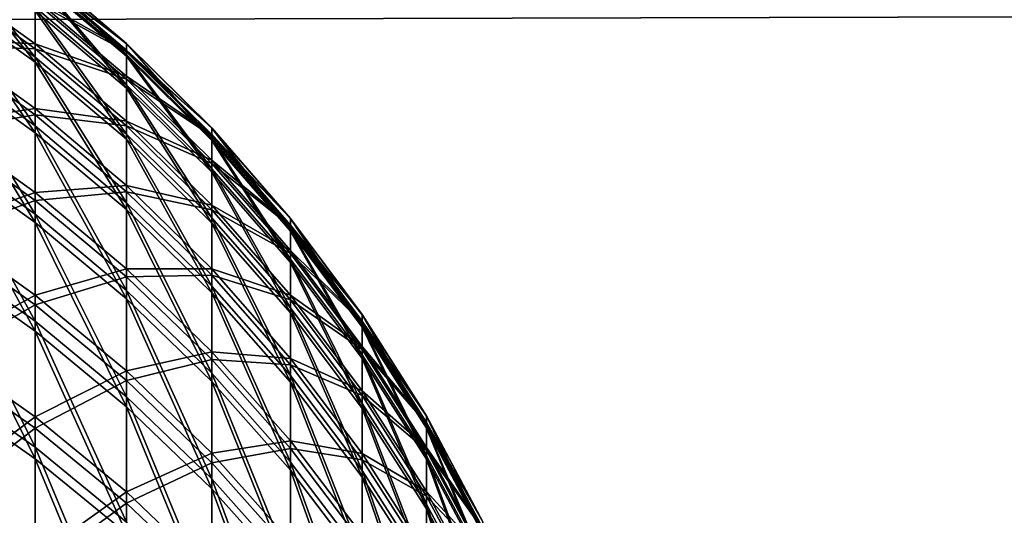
# Model space of a CAD drawing. Header units: millimetres. Extents: x -184 to 165, y -135 to 242.
# Tile 711 of 1056: x -40.391 to -39.772, y -79.343 to -79.031. Entities that reach past the tile are written whole.
import ezdxf

# ---------------------------------------------------------------- set-up
doc = ezdxf.new("R2010")
doc.units = ezdxf.units.MM
doc.header["$LTSCALE"] = 41.718519
for name, color, linetype in [('384', 7, 'CONTINUOUS'), ('386', 7, 'CONTINUOUS'), ('443', 7, 'CONTINUOUS'), ('445', 7, 'CONTINUOUS'), ('459', 7, 'CONTINUOUS')]:
    doc.layers.add(name, color=color, linetype=linetype)

msp = doc.modelspace()

# ---------------------------------------------------------------- linework, layer by layer
at = {"layer": '384', "linetype": 'CONTINUOUS'}
for points in [[(-18.83859, -78.96838, 60), (-19.00614, -79.42647, 60), (-178.661, -78.96949, 60), (-18.83859, -78.96838, 60)], [(-19.00614, -79.42647, 60), (-178.49454, -79.42461, 60), (-178.661, -78.96949, 60), (-19.00614, -79.42647, 60)]]:
    msp.add_3dface(points, dxfattribs=at)
at = {"layer": '386', "linetype": 'CONTINUOUS'}
for points in [[(-178.66141, -78.96838, 63), (-178.49386, -79.42647, 63), (-18.839, -78.96949, 63), (-178.66141, -78.96838, 63)], [(-178.49386, -79.42647, 63), (-19.00546, -79.42461, 63), (-18.839, -78.96949, 63), (-178.49386, -79.42647, 63)]]:
    msp.add_3dface(points, dxfattribs=at)
at = {"layer": '443', "linetype": 'CONTINUOUS'}
for points in [[(-40.38109, -79.02564, 25.31178), (-40.38109, -79.05795, 24.9916), (-40.44202, -78.9814, 25.30816), (-40.38109, -79.02564, 25.31178)], [(-40.44202, -78.9814, 25.30816), (-40.38109, -79.05795, 24.9916), (-40.44202, -79.01387, 24.98631), (-40.44202, -78.9814, 25.30816)], [(-40.38109, -79.04654, 26.9184), (-40.38109, -79.01803, 26.59785), (-40.44202, -79.00241, 26.92317), (-40.38109, -79.04654, 26.9184)], [(-40.44202, -79.04324, 27.24407), (-40.38109, -79.04654, 26.9184), (-40.44202, -79.00241, 26.92317), (-40.44202, -79.04324, 27.24407)], [(-40.32368, -79.04634, 25.95496), (-40.32368, -79.05429, 25.6351), (-40.38109, -78.99749, 25.95467), (-40.32368, -79.04634, 25.95496)], [(-40.38109, -79.00167, 26.27646), (-40.32368, -79.04634, 25.95496), (-40.38109, -78.99749, 25.95467), (-40.38109, -79.00167, 26.27646)], [(-40.38109, -78.99749, 25.95467), (-40.32368, -79.05429, 25.6351), (-40.38109, -79.00548, 25.63296), (-40.38109, -78.99749, 25.95467)], [(-40.32368, -79.0505, 26.2749), (-40.32368, -79.04634, 25.95496), (-40.38109, -79.00167, 26.27646), (-40.32368, -79.0505, 26.2749)], [(-40.38109, -79.01803, 26.59785), (-40.32368, -79.0505, 26.2749), (-40.38109, -79.00167, 26.27646), (-40.38109, -79.01803, 26.59785)], [(-40.32368, -79.05429, 25.6351), (-40.32368, -79.07433, 25.31577), (-40.38109, -79.00548, 25.63296), (-40.32368, -79.05429, 25.6351)], [(-40.38109, -79.00548, 25.63296), (-40.32368, -79.07433, 25.31577), (-40.38109, -79.02564, 25.31178), (-40.38109, -79.00548, 25.63296)], [(-40.38109, -79.05795, 24.9916), (-40.38109, -79.10234, 24.67286), (-40.44202, -79.01387, 24.98631), (-40.38109, -79.05795, 24.9916)], [(-40.44202, -79.01387, 24.98631), (-40.38109, -79.10234, 24.67286), (-40.44202, -79.0585, 24.66591), (-40.44202, -79.01387, 24.98631)], [(-40.32368, -79.06677, 26.59445), (-40.32368, -79.0505, 26.2749), (-40.38109, -79.01803, 26.59785), (-40.32368, -79.06677, 26.59445)], [(-40.38109, -79.04654, 26.9184), (-40.32368, -79.06677, 26.59445), (-40.38109, -79.01803, 26.59785), (-40.38109, -79.04654, 26.9184)], [(-40.32368, -79.07433, 25.31577), (-40.32368, -79.10645, 24.99742), (-40.38109, -79.02564, 25.31178), (-40.32368, -79.07433, 25.31577)], [(-40.38109, -79.02564, 25.31178), (-40.32368, -79.10645, 24.99742), (-40.38109, -79.05795, 24.9916), (-40.38109, -79.02564, 25.31178)], [(-40.38109, -79.08716, 27.23763), (-40.38109, -79.04654, 26.9184), (-40.44202, -79.04324, 27.24407), (-40.38109, -79.08716, 27.23763)], [(-40.44202, -79.09619, 27.5632), (-40.38109, -79.08716, 27.23763), (-40.44202, -79.04324, 27.24407), (-40.44202, -79.09619, 27.5632)], [(-40.32368, -79.09511, 26.91315), (-40.32368, -79.06677, 26.59445), (-40.38109, -79.04654, 26.9184), (-40.32368, -79.09511, 26.91315)], [(-40.38109, -79.08716, 27.23763), (-40.32368, -79.09511, 26.91315), (-40.38109, -79.04654, 26.9184), (-40.38109, -79.08716, 27.23763)], [(-40.27012, -79.09938, 25.95528), (-40.27012, -79.10728, 25.63742), (-40.32368, -79.04634, 25.95496), (-40.27012, -79.09938, 25.95528)], [(-40.32368, -79.0505, 26.2749), (-40.27012, -79.09938, 25.95528), (-40.32368, -79.04634, 25.95496), (-40.32368, -79.0505, 26.2749)], [(-40.32368, -79.04634, 25.95496), (-40.27012, -79.10728, 25.63742), (-40.32368, -79.05429, 25.6351), (-40.32368, -79.04634, 25.95496)], [(-40.27012, -79.10351, 26.2732), (-40.27012, -79.09938, 25.95528), (-40.32368, -79.0505, 26.2749), (-40.27012, -79.10351, 26.2732)], [(-40.32368, -79.06677, 26.59445), (-40.27012, -79.10351, 26.2732), (-40.32368, -79.0505, 26.2749), (-40.32368, -79.06677, 26.59445)], [(-40.38109, -79.10234, 24.67286), (-40.38109, -79.15877, 24.35604), (-40.44202, -79.0585, 24.66591), (-40.38109, -79.10234, 24.67286)], [(-40.44202, -79.0585, 24.66591), (-40.38109, -79.15877, 24.35604), (-40.44202, -79.11522, 24.34743), (-40.44202, -79.0585, 24.66591)], [(-40.32368, -79.10645, 24.99742), (-40.32368, -79.15059, 24.68052), (-40.38109, -79.05795, 24.9916), (-40.32368, -79.10645, 24.99742)], [(-40.38109, -79.05795, 24.9916), (-40.32368, -79.15059, 24.68052), (-40.38109, -79.10234, 24.67286), (-40.38109, -79.05795, 24.9916)], [(-40.27012, -79.10728, 25.63742), (-40.27012, -79.1272, 25.32009), (-40.32368, -79.05429, 25.6351), (-40.27012, -79.10728, 25.63742)], [(-40.32368, -79.05429, 25.6351), (-40.27012, -79.1272, 25.32009), (-40.32368, -79.07433, 25.31577), (-40.32368, -79.05429, 25.6351)], [(-40.27012, -79.11968, 26.59075), (-40.27012, -79.10351, 26.2732), (-40.32368, -79.06677, 26.59445), (-40.27012, -79.11968, 26.59075)], [(-40.32368, -79.09511, 26.91315), (-40.27012, -79.11968, 26.59075), (-40.32368, -79.06677, 26.59445), (-40.32368, -79.09511, 26.91315)], [(-40.27012, -79.1272, 25.32009), (-40.27012, -79.15911, 25.00374), (-40.32368, -79.07433, 25.31577), (-40.27012, -79.1272, 25.32009)], [(-40.32368, -79.07433, 25.31577), (-40.27012, -79.15911, 25.00374), (-40.32368, -79.10645, 24.99742), (-40.32368, -79.07433, 25.31577)], [(-40.38109, -79.13983, 27.55511), (-40.38109, -79.08716, 27.23763), (-40.44202, -79.09619, 27.5632), (-40.38109, -79.13983, 27.55511)], [(-40.32368, -79.1355, 27.23055), (-40.32368, -79.09511, 26.91315), (-40.38109, -79.08716, 27.23763), (-40.32368, -79.1355, 27.23055)], [(-40.38109, -79.13983, 27.55511), (-40.32368, -79.1355, 27.23055), (-40.38109, -79.08716, 27.23763), (-40.38109, -79.13983, 27.55511)], [(-40.44202, -79.16117, 27.8801), (-40.38109, -79.13983, 27.55511), (-40.44202, -79.09619, 27.5632), (-40.44202, -79.16117, 27.8801)], [(-40.27012, -79.14784, 26.90745), (-40.27012, -79.11968, 26.59075), (-40.32368, -79.09511, 26.91315), (-40.27012, -79.14784, 26.90745)], [(-40.32368, -79.1355, 27.23055), (-40.27012, -79.14784, 26.90745), (-40.32368, -79.09511, 26.91315), (-40.32368, -79.1355, 27.23055)], [(-40.32368, -79.15059, 24.68052), (-40.32368, -79.20669, 24.36551), (-40.38109, -79.10234, 24.67286), (-40.32368, -79.15059, 24.68052)], [(-40.38109, -79.10234, 24.67286), (-40.32368, -79.20669, 24.36551), (-40.38109, -79.15877, 24.35604), (-40.38109, -79.10234, 24.67286)], [(-40.2207, -79.1563, 25.95561), (-40.2207, -79.16415, 25.63991), (-40.27012, -79.09938, 25.95528), (-40.2207, -79.1563, 25.95561)], [(-40.27012, -79.10351, 26.2732), (-40.2207, -79.1563, 25.95561), (-40.27012, -79.09938, 25.95528), (-40.27012, -79.10351, 26.2732)], [(-40.27012, -79.09938, 25.95528), (-40.2207, -79.16415, 25.63991), (-40.27012, -79.10728, 25.63742), (-40.27012, -79.09938, 25.95528)], [(-40.27012, -79.15911, 25.00374), (-40.27012, -79.20298, 24.68883), (-40.32368, -79.10645, 24.99742), (-40.27012, -79.15911, 25.00374)], [(-40.32368, -79.10645, 24.99742), (-40.27012, -79.20298, 24.68883), (-40.32368, -79.15059, 24.68052), (-40.32368, -79.10645, 24.99742)], [(-40.2207, -79.16041, 26.27139), (-40.2207, -79.1563, 25.95561), (-40.27012, -79.10351, 26.2732), (-40.2207, -79.16041, 26.27139)], [(-40.27012, -79.11968, 26.59075), (-40.2207, -79.16041, 26.27139), (-40.27012, -79.10351, 26.2732), (-40.27012, -79.11968, 26.59075)], [(-40.2207, -79.16415, 25.63991), (-40.2207, -79.18393, 25.32473), (-40.27012, -79.10728, 25.63742), (-40.2207, -79.16415, 25.63991)], [(-40.27012, -79.10728, 25.63742), (-40.2207, -79.18393, 25.32473), (-40.27012, -79.1272, 25.32009), (-40.27012, -79.10728, 25.63742)], [(-40.38109, -79.15877, 24.35604), (-40.38109, -79.22714, 24.04157), (-40.44202, -79.11522, 24.34743), (-40.38109, -79.15877, 24.35604)], [(-40.44202, -79.11522, 24.34743), (-40.38109, -79.22714, 24.04157), (-40.44202, -79.18395, 24.03132), (-40.44202, -79.11522, 24.34743)], [(-40.2207, -79.17646, 26.58678), (-40.2207, -79.16041, 26.27139), (-40.27012, -79.11968, 26.59075), (-40.2207, -79.17646, 26.58678)], [(-40.27012, -79.14784, 26.90745), (-40.2207, -79.17646, 26.58678), (-40.27012, -79.11968, 26.59075), (-40.27012, -79.14784, 26.90745)], [(-40.2207, -79.18393, 25.32473), (-40.2207, -79.21563, 25.01053), (-40.27012, -79.1272, 25.32009), (-40.2207, -79.18393, 25.32473)], [(-40.27012, -79.1272, 25.32009), (-40.2207, -79.21563, 25.01053), (-40.27012, -79.15911, 25.00374), (-40.27012, -79.1272, 25.32009)], [(-40.32368, -79.18787, 27.5462), (-40.32368, -79.1355, 27.23055), (-40.38109, -79.13983, 27.55511), (-40.32368, -79.18787, 27.5462)], [(-40.27012, -79.18798, 27.22286), (-40.27012, -79.14784, 26.90745), (-40.32368, -79.1355, 27.23055), (-40.27012, -79.18798, 27.22286)], [(-40.32368, -79.18787, 27.5462), (-40.27012, -79.18798, 27.22286), (-40.32368, -79.1355, 27.23055), (-40.32368, -79.18787, 27.5462)], [(-40.38109, -79.20448, 27.87036), (-40.38109, -79.13983, 27.55511), (-40.44202, -79.16117, 27.8801), (-40.38109, -79.20448, 27.87036)], [(-40.38109, -79.20448, 27.87036), (-40.32368, -79.18787, 27.5462), (-40.38109, -79.13983, 27.55511), (-40.38109, -79.20448, 27.87036)], [(-40.27012, -79.20298, 24.68883), (-40.27012, -79.25872, 24.3758), (-40.32368, -79.15059, 24.68052), (-40.27012, -79.20298, 24.68883)], [(-40.32368, -79.15059, 24.68052), (-40.27012, -79.25872, 24.3758), (-40.32368, -79.20669, 24.36551), (-40.32368, -79.15059, 24.68052)], [(-40.2207, -79.20444, 26.90134), (-40.2207, -79.17646, 26.58678), (-40.27012, -79.14784, 26.90745), (-40.2207, -79.20444, 26.90134)], [(-40.27012, -79.18798, 27.22286), (-40.2207, -79.20444, 26.90134), (-40.27012, -79.14784, 26.90745), (-40.27012, -79.18798, 27.22286)], [(-40.17571, -79.21678, 25.95597), (-40.17571, -79.22457, 25.64256), (-40.2207, -79.1563, 25.95561), (-40.17571, -79.21678, 25.95597)], [(-40.2207, -79.16041, 26.27139), (-40.17571, -79.21678, 25.95597), (-40.2207, -79.1563, 25.95561), (-40.2207, -79.16041, 26.27139)], [(-40.2207, -79.1563, 25.95561), (-40.17571, -79.22457, 25.64256), (-40.2207, -79.16415, 25.63991), (-40.2207, -79.1563, 25.95561)], [(-40.44202, -79.2381, 28.19431), (-40.38109, -79.20448, 27.87036), (-40.44202, -79.16117, 27.8801), (-40.44202, -79.2381, 28.19431)], [(-40.32368, -79.20669, 24.36551), (-40.32368, -79.27467, 24.05286), (-40.38109, -79.15877, 24.35604), (-40.32368, -79.20669, 24.36551)], [(-40.38109, -79.15877, 24.35604), (-40.32368, -79.27467, 24.05286), (-40.38109, -79.22714, 24.04157), (-40.38109, -79.15877, 24.35604)], [(-40.2207, -79.21563, 25.01053), (-40.2207, -79.2592, 24.69775), (-40.27012, -79.15911, 25.00374), (-40.2207, -79.21563, 25.01053)], [(-40.27012, -79.15911, 25.00374), (-40.2207, -79.2592, 24.69775), (-40.27012, -79.20298, 24.68883), (-40.27012, -79.15911, 25.00374)], [(-40.17571, -79.22086, 26.26946), (-40.17571, -79.21678, 25.95597), (-40.2207, -79.16041, 26.27139), (-40.17571, -79.22086, 26.26946)], [(-40.2207, -79.17646, 26.58678), (-40.17571, -79.22086, 26.26946), (-40.2207, -79.16041, 26.27139), (-40.2207, -79.17646, 26.58678)], [(-40.17571, -79.22457, 25.64256), (-40.17571, -79.24421, 25.32966), (-40.2207, -79.16415, 25.63991), (-40.17571, -79.22457, 25.64256)], [(-40.2207, -79.16415, 25.63991), (-40.17571, -79.24421, 25.32966), (-40.2207, -79.18393, 25.32473), (-40.2207, -79.16415, 25.63991)], [(-40.17571, -79.2368, 26.58256), (-40.17571, -79.22086, 26.26946), (-40.2207, -79.17646, 26.58678), (-40.17571, -79.2368, 26.58256)], [(-40.2207, -79.20444, 26.90134), (-40.17571, -79.2368, 26.58256), (-40.2207, -79.17646, 26.58678), (-40.2207, -79.20444, 26.90134)], [(-40.38109, -79.22714, 24.04157), (-40.38109, -79.30736, 23.72992), (-40.44202, -79.18395, 24.03132), (-40.38109, -79.22714, 24.04157)], [(-40.44202, -79.18395, 24.03132), (-40.38109, -79.30736, 23.72992), (-40.44202, -79.26459, 23.71805), (-40.44202, -79.18395, 24.03132)], [(-40.32368, -79.25214, 27.85964), (-40.32368, -79.18787, 27.5462), (-40.38109, -79.20448, 27.87036), (-40.32368, -79.25214, 27.85964)], [(-40.27012, -79.24002, 27.53653), (-40.27012, -79.18798, 27.22286), (-40.32368, -79.18787, 27.5462), (-40.27012, -79.24002, 27.53653)], [(-40.32368, -79.25214, 27.85964), (-40.27012, -79.24002, 27.53653), (-40.32368, -79.18787, 27.5462), (-40.32368, -79.25214, 27.85964)], [(-40.2207, -79.2443, 27.21461), (-40.2207, -79.20444, 26.90134), (-40.27012, -79.18798, 27.22286), (-40.2207, -79.2443, 27.21461)], [(-40.27012, -79.24002, 27.53653), (-40.2207, -79.2443, 27.21461), (-40.27012, -79.18798, 27.22286), (-40.27012, -79.24002, 27.53653)], [(-40.17571, -79.24421, 25.32966), (-40.17571, -79.27568, 25.01774), (-40.2207, -79.18393, 25.32473), (-40.17571, -79.24421, 25.32966)], [(-40.2207, -79.18393, 25.32473), (-40.17571, -79.27568, 25.01774), (-40.2207, -79.21563, 25.01053), (-40.2207, -79.18393, 25.32473)], [(-40.38109, -79.28101, 28.18294), (-40.38109, -79.20448, 27.87036), (-40.44202, -79.2381, 28.19431), (-40.38109, -79.28101, 28.18294)], [(-40.38109, -79.28101, 28.18294), (-40.32368, -79.25214, 27.85964), (-40.38109, -79.20448, 27.87036), (-40.38109, -79.28101, 28.18294)], [(-40.27012, -79.25872, 24.3758), (-40.27012, -79.32628, 24.0651), (-40.32368, -79.20669, 24.36551), (-40.27012, -79.25872, 24.3758)], [(-40.32368, -79.20669, 24.36551), (-40.27012, -79.32628, 24.0651), (-40.32368, -79.27467, 24.05286), (-40.32368, -79.20669, 24.36551)], [(-40.2207, -79.2592, 24.69775), (-40.2207, -79.31457, 24.38684), (-40.27012, -79.20298, 24.68883), (-40.2207, -79.2592, 24.69775)], [(-40.27012, -79.20298, 24.68883), (-40.2207, -79.31457, 24.38684), (-40.27012, -79.25872, 24.3758), (-40.27012, -79.20298, 24.68883)], [(-40.17571, -79.26457, 26.89484), (-40.17571, -79.2368, 26.58256), (-40.2207, -79.20444, 26.90134), (-40.17571, -79.26457, 26.89484)], [(-40.2207, -79.2443, 27.21461), (-40.17571, -79.26457, 26.89484), (-40.2207, -79.20444, 26.90134), (-40.2207, -79.2443, 27.21461)], [(-40.17571, -79.27568, 25.01774), (-40.17571, -79.31893, 24.70722), (-40.2207, -79.21563, 25.01053), (-40.17571, -79.27568, 25.01774)], [(-40.2207, -79.21563, 25.01053), (-40.17571, -79.31893, 24.70722), (-40.2207, -79.2592, 24.69775), (-40.2207, -79.21563, 25.01053)], [(-40.1354, -79.28048, 25.95635), (-40.1354, -79.28821, 25.64534), (-40.17571, -79.21678, 25.95597), (-40.1354, -79.28048, 25.95635)], [(-40.17571, -79.22086, 26.26946), (-40.1354, -79.28048, 25.95635), (-40.17571, -79.21678, 25.95597), (-40.17571, -79.22086, 26.26946)], [(-40.17571, -79.21678, 25.95597), (-40.1354, -79.28821, 25.64534), (-40.17571, -79.22457, 25.64256), (-40.17571, -79.21678, 25.95597)], [(-40.1354, -79.28453, 26.26742), (-40.1354, -79.28048, 25.95635), (-40.17571, -79.22086, 26.26946), (-40.1354, -79.28453, 26.26742)], [(-40.17571, -79.2368, 26.58256), (-40.1354, -79.28453, 26.26742), (-40.17571, -79.22086, 26.26946), (-40.17571, -79.2368, 26.58256)], [(-40.1354, -79.28821, 25.64534), (-40.1354, -79.3077, 25.33486), (-40.17571, -79.22457, 25.64256), (-40.1354, -79.28821, 25.64534)], [(-40.17571, -79.22457, 25.64256), (-40.1354, -79.3077, 25.33486), (-40.17571, -79.24421, 25.32966), (-40.17571, -79.22457, 25.64256)], [(-40.32368, -79.27467, 24.05286), (-40.32368, -79.35444, 23.743), (-40.38109, -79.22714, 24.04157), (-40.32368, -79.27467, 24.05286)], [(-40.38109, -79.22714, 24.04157), (-40.32368, -79.35444, 23.743), (-40.38109, -79.30736, 23.72992), (-40.38109, -79.22714, 24.04157)], [(-40.1354, -79.30034, 26.57812), (-40.1354, -79.28453, 26.26742), (-40.17571, -79.2368, 26.58256), (-40.1354, -79.30034, 26.57812)], [(-40.17571, -79.26457, 26.89484), (-40.1354, -79.30034, 26.57812), (-40.17571, -79.2368, 26.58256), (-40.17571, -79.26457, 26.89484)], [(-40.27012, -79.30389, 27.848), (-40.27012, -79.24002, 27.53653), (-40.32368, -79.25214, 27.85964), (-40.27012, -79.30389, 27.848)], [(-40.2207, -79.29599, 27.52615), (-40.2207, -79.2443, 27.21461), (-40.27012, -79.24002, 27.53653), (-40.2207, -79.29599, 27.52615)], [(-40.27012, -79.30389, 27.848), (-40.2207, -79.29599, 27.52615), (-40.27012, -79.24002, 27.53653), (-40.27012, -79.30389, 27.848)], [(-40.17571, -79.30414, 27.20584), (-40.17571, -79.26457, 26.89484), (-40.2207, -79.2443, 27.21461), (-40.17571, -79.30414, 27.20584)], [(-40.2207, -79.29599, 27.52615), (-40.17571, -79.30414, 27.20584), (-40.2207, -79.2443, 27.21461), (-40.2207, -79.29599, 27.52615)], [(-40.1354, -79.3077, 25.33486), (-40.1354, -79.33893, 25.02533), (-40.17571, -79.24421, 25.32966), (-40.1354, -79.3077, 25.33486)], [(-40.17571, -79.24421, 25.32966), (-40.1354, -79.33893, 25.02533), (-40.17571, -79.27568, 25.01774), (-40.17571, -79.24421, 25.32966)], [(-40.32368, -79.32823, 28.17042), (-40.32368, -79.25214, 27.85964), (-40.38109, -79.28101, 28.18294), (-40.32368, -79.32823, 28.17042)], [(-40.32368, -79.32823, 28.17042), (-40.27012, -79.30389, 27.848), (-40.32368, -79.25214, 27.85964), (-40.32368, -79.32823, 28.17042)], [(-40.2207, -79.31457, 24.38684), (-40.2207, -79.38166, 24.07825), (-40.27012, -79.25872, 24.3758), (-40.2207, -79.31457, 24.38684)], [(-40.27012, -79.25872, 24.3758), (-40.2207, -79.38166, 24.07825), (-40.27012, -79.32628, 24.0651), (-40.27012, -79.25872, 24.3758)], [(-40.17571, -79.31893, 24.70722), (-40.17571, -79.3739, 24.39857), (-40.2207, -79.2592, 24.69775), (-40.17571, -79.31893, 24.70722)], [(-40.2207, -79.2592, 24.69775), (-40.17571, -79.3739, 24.39857), (-40.2207, -79.31457, 24.38684), (-40.2207, -79.2592, 24.69775)], [(-40.38109, -79.30736, 23.72992), (-40.38109, -79.39932, 23.42153), (-40.44202, -79.26459, 23.71805), (-40.38109, -79.30736, 23.72992)], [(-40.44202, -79.26459, 23.71805), (-40.38109, -79.39932, 23.42153), (-40.44202, -79.35703, 23.40804), (-40.44202, -79.26459, 23.71805)], [(-40.1354, -79.32791, 26.888), (-40.1354, -79.30034, 26.57812), (-40.17571, -79.26457, 26.89484), (-40.1354, -79.32791, 26.888)], [(-40.17571, -79.30414, 27.20584), (-40.1354, -79.32791, 26.888), (-40.17571, -79.26457, 26.89484), (-40.17571, -79.30414, 27.20584)], [(-40.27012, -79.32628, 24.0651), (-40.27012, -79.40554, 23.75719), (-40.32368, -79.27467, 24.05286), (-40.27012, -79.32628, 24.0651)], [(-40.32368, -79.27467, 24.05286), (-40.27012, -79.40554, 23.75719), (-40.32368, -79.35444, 23.743), (-40.32368, -79.27467, 24.05286)], [(-40.1354, -79.33893, 25.02533), (-40.1354, -79.38185, 24.7172), (-40.17571, -79.27568, 25.01774), (-40.1354, -79.33893, 25.02533)], [(-40.17571, -79.27568, 25.01774), (-40.1354, -79.38185, 24.7172), (-40.17571, -79.31893, 24.70722), (-40.17571, -79.27568, 25.01774)], [(-40.10001, -79.34704, 25.95674), (-40.10001, -79.3547, 25.64826), (-40.1354, -79.28048, 25.95635), (-40.10001, -79.34704, 25.95674)], [(-40.1354, -79.28453, 26.26742), (-40.10001, -79.34704, 25.95674), (-40.1354, -79.28048, 25.95635), (-40.1354, -79.28453, 26.26742)], [(-40.1354, -79.28048, 25.95635), (-40.10001, -79.3547, 25.64826), (-40.1354, -79.28821, 25.64534), (-40.1354, -79.28048, 25.95635)], [(-40.10001, -79.35105, 26.2653), (-40.10001, -79.34704, 25.95674), (-40.1354, -79.28453, 26.26742), (-40.10001, -79.35105, 26.2653)], [(-40.1354, -79.30034, 26.57812), (-40.10001, -79.35105, 26.2653), (-40.1354, -79.28453, 26.26742), (-40.1354, -79.30034, 26.57812)], [(-40.10001, -79.3547, 25.64826), (-40.10001, -79.37404, 25.34028), (-40.1354, -79.28821, 25.64534), (-40.10001, -79.3547, 25.64826)], [(-40.1354, -79.28821, 25.64534), (-40.10001, -79.37404, 25.34028), (-40.1354, -79.3077, 25.33486), (-40.1354, -79.28821, 25.64534)], [(-40.2207, -79.35942, 27.83552), (-40.2207, -79.29599, 27.52615), (-40.27012, -79.30389, 27.848), (-40.2207, -79.35942, 27.83552)], [(-40.17571, -79.35546, 27.51513), (-40.17571, -79.30414, 27.20584), (-40.2207, -79.29599, 27.52615), (-40.17571, -79.35546, 27.51513)], [(-40.2207, -79.35942, 27.83552), (-40.17571, -79.35546, 27.51513), (-40.2207, -79.29599, 27.52615), (-40.2207, -79.35942, 27.83552)], [(-40.10001, -79.36674, 26.57348), (-40.10001, -79.35105, 26.2653), (-40.1354, -79.30034, 26.57812), (-40.10001, -79.36674, 26.57348)], [(-40.1354, -79.32791, 26.888), (-40.10001, -79.36674, 26.57348), (-40.1354, -79.30034, 26.57812), (-40.1354, -79.32791, 26.888)], [(-40.27012, -79.3795, 28.15684), (-40.27012, -79.30389, 27.848), (-40.32368, -79.32823, 28.17042), (-40.27012, -79.3795, 28.15684)], [(-40.27012, -79.3795, 28.15684), (-40.2207, -79.35942, 27.83552), (-40.27012, -79.30389, 27.848), (-40.27012, -79.3795, 28.15684)], [(-40.1354, -79.36717, 27.19661), (-40.1354, -79.32791, 26.888), (-40.17571, -79.30414, 27.20584), (-40.1354, -79.36717, 27.19661)], [(-40.17571, -79.35546, 27.51513), (-40.1354, -79.36717, 27.19661), (-40.17571, -79.30414, 27.20584), (-40.17571, -79.35546, 27.51513)], [(-40.32368, -79.35444, 23.743), (-40.32368, -79.44587, 23.43638), (-40.38109, -79.30736, 23.72992), (-40.32368, -79.35444, 23.743)], [(-40.38109, -79.30736, 23.72992), (-40.32368, -79.44587, 23.43638), (-40.38109, -79.39932, 23.42153), (-40.38109, -79.30736, 23.72992)], [(-40.10001, -79.37404, 25.34028), (-40.10001, -79.40501, 25.03326), (-40.1354, -79.3077, 25.33486), (-40.10001, -79.37404, 25.34028)], [(-40.1354, -79.3077, 25.33486), (-40.10001, -79.40501, 25.03326), (-40.1354, -79.33893, 25.02533), (-40.1354, -79.3077, 25.33486)], [(-40.17571, -79.3739, 24.39857), (-40.17571, -79.44051, 24.09222), (-40.2207, -79.31457, 24.38684), (-40.17571, -79.3739, 24.39857)], [(-40.2207, -79.31457, 24.38684), (-40.17571, -79.44051, 24.09222), (-40.2207, -79.38166, 24.07825), (-40.2207, -79.31457, 24.38684)], [(-40.1354, -79.38185, 24.7172), (-40.1354, -79.43639, 24.41092), (-40.17571, -79.31893, 24.70722), (-40.1354, -79.38185, 24.7172)], [(-40.17571, -79.31893, 24.70722), (-40.1354, -79.43639, 24.41092), (-40.17571, -79.3739, 24.39857), (-40.17571, -79.31893, 24.70722)], [(-40.2207, -79.38166, 24.07825), (-40.2207, -79.46039, 23.77242), (-40.27012, -79.32628, 24.0651), (-40.2207, -79.38166, 24.07825)], [(-40.27012, -79.32628, 24.0651), (-40.2207, -79.46039, 23.77242), (-40.27012, -79.40554, 23.75719), (-40.27012, -79.32628, 24.0651)], [(-40.10001, -79.39408, 26.88085), (-40.10001, -79.36674, 26.57348), (-40.1354, -79.32791, 26.888), (-40.10001, -79.39408, 26.88085)], [(-40.1354, -79.36717, 27.19661), (-40.10001, -79.39408, 26.88085), (-40.1354, -79.32791, 26.888), (-40.1354, -79.36717, 27.19661)], [(-40.10001, -79.40501, 25.03326), (-40.10001, -79.44758, 24.72763), (-40.1354, -79.33893, 25.02533), (-40.10001, -79.40501, 25.03326)], [(-40.1354, -79.33893, 25.02533), (-40.10001, -79.44758, 24.72763), (-40.1354, -79.38185, 24.7172), (-40.1354, -79.33893, 25.02533)]]:
    msp.add_3dface(points, dxfattribs=at)
at = {"layer": '445', "linetype": 'CONTINUOUS'}
for points in [[(-40.38109, -79.28101, 28.18294), (-40.44202, -79.2381, 28.19431), (-40.44202, -79.32686, 28.50538), (-40.38109, -79.28101, 28.18294)], [(-40.38109, -79.36931, 28.49239), (-40.38109, -79.28101, 28.18294), (-40.44202, -79.32686, 28.50538), (-40.38109, -79.36931, 28.49239)], [(-40.32368, -79.32823, 28.17042), (-40.38109, -79.28101, 28.18294), (-40.38109, -79.36931, 28.49239), (-40.32368, -79.32823, 28.17042)], [(-40.44202, -79.42733, 28.81287), (-40.38109, -79.36931, 28.49239), (-40.44202, -79.32686, 28.50538), (-40.44202, -79.42733, 28.81287)], [(-40.32368, -79.41603, 28.4781), (-40.32368, -79.32823, 28.17042), (-40.38109, -79.36931, 28.49239), (-40.32368, -79.41603, 28.4781)], [(-40.27012, -79.3795, 28.15684), (-40.32368, -79.32823, 28.17042), (-40.32368, -79.41603, 28.4781), (-40.27012, -79.3795, 28.15684)]]:
    msp.add_3dface(points, dxfattribs=at)
at = {"layer": '459', "linetype": 'CONTINUOUS'}
for points in [[(-40.38109, -79.02346, -29.66094), (-40.38109, -79.05473, -29.98122), (-40.44202, -78.9792, -29.66441), (-40.38109, -79.02346, -29.66094)], [(-40.44202, -78.9792, -29.66441), (-40.38109, -79.05473, -29.98122), (-40.44202, -79.01064, -29.98637), (-40.44202, -78.9792, -29.66441)], [(-40.32368, -79.04622, -29.01783), (-40.32368, -79.05314, -29.33771), (-40.38109, -78.99737, -29.01796), (-40.32368, -79.04622, -29.01783)], [(-40.38109, -79.00259, -28.69619), (-40.32368, -79.04622, -29.01783), (-40.38109, -78.99737, -29.01796), (-40.38109, -79.00259, -28.69619)], [(-40.38109, -78.99737, -29.01796), (-40.32368, -79.05314, -29.33771), (-40.38109, -79.00433, -29.3397), (-40.38109, -78.99737, -29.01796)], [(-40.32368, -79.05141, -28.69791), (-40.32368, -79.04622, -29.01783), (-40.38109, -79.00259, -28.69619), (-40.32368, -79.05141, -28.69791)], [(-40.38109, -79.01998, -28.37485), (-40.32368, -79.05141, -28.69791), (-40.38109, -79.00259, -28.69619), (-40.38109, -79.01998, -28.37485)], [(-40.38109, -79.04953, -28.0544), (-40.38109, -79.01998, -28.37485), (-40.44202, -79.00541, -28.04949), (-40.38109, -79.04953, -28.0544)], [(-40.44202, -79.04727, -27.72872), (-40.38109, -79.04953, -28.0544), (-40.44202, -79.00541, -28.04949), (-40.44202, -79.04727, -27.72872)], [(-40.32368, -79.05314, -29.33771), (-40.32368, -79.07216, -29.65711), (-40.38109, -79.00433, -29.3397), (-40.32368, -79.05314, -29.33771)], [(-40.38109, -79.00433, -29.3397), (-40.32368, -79.07216, -29.65711), (-40.38109, -79.02346, -29.66094), (-40.38109, -79.00433, -29.3397)], [(-40.38109, -79.05473, -29.98122), (-40.38109, -79.0981, -30.3001), (-40.44202, -79.01064, -29.98637), (-40.38109, -79.05473, -29.98122)], [(-40.44202, -79.01064, -29.98637), (-40.38109, -79.0981, -30.3001), (-40.44202, -79.05423, -30.30691), (-40.44202, -79.01064, -29.98637)], [(-40.32368, -79.06871, -28.37841), (-40.32368, -79.05141, -28.69791), (-40.38109, -79.01998, -28.37485), (-40.32368, -79.06871, -28.37841)], [(-40.38109, -79.04953, -28.0544), (-40.32368, -79.06871, -28.37841), (-40.38109, -79.01998, -28.37485), (-40.38109, -79.04953, -28.0544)], [(-40.32368, -79.07216, -29.65711), (-40.32368, -79.10325, -29.97556), (-40.38109, -79.02346, -29.66094), (-40.32368, -79.07216, -29.65711)], [(-40.38109, -79.02346, -29.66094), (-40.32368, -79.10325, -29.97556), (-40.38109, -79.05473, -29.98122), (-40.38109, -79.02346, -29.66094)], [(-40.27012, -79.09926, -29.01768), (-40.27012, -79.10614, -29.33556), (-40.32368, -79.04622, -29.01783), (-40.27012, -79.09926, -29.01768)], [(-40.32368, -79.05141, -28.69791), (-40.27012, -79.09926, -29.01768), (-40.32368, -79.04622, -29.01783), (-40.32368, -79.05141, -28.69791)], [(-40.32368, -79.04622, -29.01783), (-40.27012, -79.10614, -29.33556), (-40.32368, -79.05314, -29.33771), (-40.32368, -79.04622, -29.01783)], [(-40.38109, -79.09117, -27.73529), (-40.38109, -79.04953, -28.0544), (-40.44202, -79.04727, -27.72872), (-40.38109, -79.09117, -27.73529)], [(-40.44202, -79.10124, -27.40976), (-40.38109, -79.09117, -27.73529), (-40.44202, -79.04727, -27.72872), (-40.44202, -79.10124, -27.40976)], [(-40.32368, -79.09808, -28.0598), (-40.32368, -79.06871, -28.37841), (-40.38109, -79.04953, -28.0544), (-40.32368, -79.09808, -28.0598)], [(-40.38109, -79.09117, -27.73529), (-40.32368, -79.09808, -28.0598), (-40.38109, -79.04953, -28.0544), (-40.38109, -79.09117, -27.73529)], [(-40.27012, -79.10442, -28.69977), (-40.27012, -79.09926, -29.01768), (-40.32368, -79.05141, -28.69791), (-40.27012, -79.10442, -28.69977)], [(-40.32368, -79.06871, -28.37841), (-40.27012, -79.10442, -28.69977), (-40.32368, -79.05141, -28.69791), (-40.32368, -79.06871, -28.37841)], [(-40.38109, -79.0981, -30.3001), (-40.38109, -79.1535, -30.61711), (-40.44202, -79.05423, -30.30691), (-40.38109, -79.0981, -30.3001)], [(-40.44202, -79.05423, -30.30691), (-40.38109, -79.1535, -30.61711), (-40.44202, -79.10993, -30.62557), (-40.44202, -79.05423, -30.30691)], [(-40.32368, -79.10325, -29.97556), (-40.32368, -79.14637, -30.2926), (-40.38109, -79.05473, -29.98122), (-40.32368, -79.10325, -29.97556)], [(-40.38109, -79.05473, -29.98122), (-40.32368, -79.14637, -30.2926), (-40.38109, -79.0981, -30.3001), (-40.38109, -79.05473, -29.98122)], [(-40.27012, -79.10614, -29.33556), (-40.27012, -79.12504, -29.65296), (-40.32368, -79.05314, -29.33771), (-40.27012, -79.10614, -29.33556)], [(-40.32368, -79.05314, -29.33771), (-40.27012, -79.12504, -29.65296), (-40.32368, -79.07216, -29.65711), (-40.32368, -79.05314, -29.33771)], [(-40.27012, -79.12161, -28.38228), (-40.27012, -79.10442, -28.69977), (-40.32368, -79.06871, -28.37841), (-40.27012, -79.12161, -28.38228)], [(-40.32368, -79.09808, -28.0598), (-40.27012, -79.12161, -28.38228), (-40.32368, -79.06871, -28.37841), (-40.32368, -79.09808, -28.0598)], [(-40.27012, -79.12504, -29.65296), (-40.27012, -79.15593, -29.96941), (-40.32368, -79.07216, -29.65711), (-40.27012, -79.12504, -29.65296)], [(-40.32368, -79.07216, -29.65711), (-40.27012, -79.15593, -29.96941), (-40.32368, -79.10325, -29.97556), (-40.32368, -79.07216, -29.65711)], [(-40.38109, -79.14486, -27.41799), (-40.38109, -79.09117, -27.73529), (-40.44202, -79.10124, -27.40976), (-40.38109, -79.14486, -27.41799)], [(-40.32368, -79.13949, -27.74253), (-40.32368, -79.09808, -28.0598), (-40.38109, -79.09117, -27.73529), (-40.32368, -79.13949, -27.74253)], [(-40.38109, -79.14486, -27.41799), (-40.32368, -79.13949, -27.74253), (-40.38109, -79.09117, -27.73529), (-40.38109, -79.14486, -27.41799)], [(-40.44202, -79.16725, -27.09307), (-40.38109, -79.14486, -27.41799), (-40.44202, -79.10124, -27.40976), (-40.44202, -79.16725, -27.09307)], [(-40.32368, -79.14637, -30.2926), (-40.32368, -79.20146, -30.60779), (-40.38109, -79.0981, -30.3001), (-40.32368, -79.14637, -30.2926)], [(-40.38109, -79.0981, -30.3001), (-40.32368, -79.20146, -30.60779), (-40.38109, -79.1535, -30.61711), (-40.38109, -79.0981, -30.3001)], [(-40.27012, -79.15079, -28.06567), (-40.27012, -79.12161, -28.38228), (-40.32368, -79.09808, -28.0598), (-40.27012, -79.15079, -28.06567)], [(-40.32368, -79.13949, -27.74253), (-40.27012, -79.15079, -28.06567), (-40.32368, -79.09808, -28.0598), (-40.32368, -79.13949, -27.74253)], [(-40.2207, -79.15618, -29.01753), (-40.2207, -79.16301, -29.33326), (-40.27012, -79.09926, -29.01768), (-40.2207, -79.15618, -29.01753)], [(-40.27012, -79.10442, -28.69977), (-40.2207, -79.15618, -29.01753), (-40.27012, -79.09926, -29.01768), (-40.27012, -79.10442, -28.69977)], [(-40.27012, -79.09926, -29.01768), (-40.2207, -79.16301, -29.33326), (-40.27012, -79.10614, -29.33556), (-40.27012, -79.09926, -29.01768)], [(-40.27012, -79.15593, -29.96941), (-40.27012, -79.19878, -30.28446), (-40.32368, -79.10325, -29.97556), (-40.27012, -79.15593, -29.96941)], [(-40.32368, -79.10325, -29.97556), (-40.27012, -79.19878, -30.28446), (-40.32368, -79.14637, -30.2926), (-40.32368, -79.10325, -29.97556)], [(-40.2207, -79.16131, -28.70177), (-40.2207, -79.15618, -29.01753), (-40.27012, -79.10442, -28.69977), (-40.2207, -79.16131, -28.70177)], [(-40.27012, -79.12161, -28.38228), (-40.2207, -79.16131, -28.70177), (-40.27012, -79.10442, -28.69977), (-40.27012, -79.12161, -28.38228)], [(-40.2207, -79.16301, -29.33326), (-40.2207, -79.18178, -29.6485), (-40.27012, -79.10614, -29.33556), (-40.2207, -79.16301, -29.33326)], [(-40.27012, -79.10614, -29.33556), (-40.2207, -79.18178, -29.6485), (-40.27012, -79.12504, -29.65296), (-40.27012, -79.10614, -29.33556)], [(-40.38109, -79.1535, -30.61711), (-40.38109, -79.22086, -30.93179), (-40.44202, -79.10993, -30.62557), (-40.38109, -79.1535, -30.61711)], [(-40.44202, -79.10993, -30.62557), (-40.38109, -79.22086, -30.93179), (-40.44202, -79.17764, -30.9419), (-40.44202, -79.10993, -30.62557)], [(-40.2207, -79.17838, -28.38643), (-40.2207, -79.16131, -28.70177), (-40.27012, -79.12161, -28.38228), (-40.2207, -79.17838, -28.38643)], [(-40.27012, -79.15079, -28.06567), (-40.2207, -79.17838, -28.38643), (-40.27012, -79.12161, -28.38228), (-40.27012, -79.15079, -28.06567)], [(-40.2207, -79.18178, -29.6485), (-40.2207, -79.21247, -29.9628), (-40.27012, -79.12504, -29.65296), (-40.2207, -79.18178, -29.6485)], [(-40.27012, -79.12504, -29.65296), (-40.2207, -79.21247, -29.9628), (-40.27012, -79.15593, -29.96941), (-40.27012, -79.12504, -29.65296)], [(-40.32368, -79.19287, -27.42705), (-40.32368, -79.13949, -27.74253), (-40.38109, -79.14486, -27.41799), (-40.32368, -79.19287, -27.42705)], [(-40.27012, -79.19194, -27.75039), (-40.27012, -79.15079, -28.06567), (-40.32368, -79.13949, -27.74253), (-40.27012, -79.19194, -27.75039)], [(-40.32368, -79.19287, -27.42705), (-40.27012, -79.19194, -27.75039), (-40.32368, -79.13949, -27.74253), (-40.32368, -79.19287, -27.42705)], [(-40.38109, -79.21052, -27.10295), (-40.38109, -79.14486, -27.41799), (-40.44202, -79.16725, -27.09307), (-40.38109, -79.21052, -27.10295)], [(-40.38109, -79.21052, -27.10295), (-40.32368, -79.19287, -27.42705), (-40.38109, -79.14486, -27.41799), (-40.38109, -79.21052, -27.10295)], [(-40.27012, -79.19878, -30.28446), (-40.27012, -79.25352, -30.59767), (-40.32368, -79.14637, -30.2926), (-40.27012, -79.19878, -30.28446)], [(-40.32368, -79.14637, -30.2926), (-40.27012, -79.25352, -30.59767), (-40.32368, -79.20146, -30.60779), (-40.32368, -79.14637, -30.2926)], [(-40.2207, -79.20737, -28.07197), (-40.2207, -79.17838, -28.38643), (-40.27012, -79.15079, -28.06567), (-40.2207, -79.20737, -28.07197)], [(-40.27012, -79.19194, -27.75039), (-40.2207, -79.20737, -28.07197), (-40.27012, -79.15079, -28.06567), (-40.27012, -79.19194, -27.75039)], [(-40.32368, -79.20146, -30.60779), (-40.32368, -79.26843, -30.92066), (-40.38109, -79.1535, -30.61711), (-40.32368, -79.20146, -30.60779)], [(-40.38109, -79.1535, -30.61711), (-40.32368, -79.26843, -30.92066), (-40.38109, -79.22086, -30.93179), (-40.38109, -79.1535, -30.61711)], [(-40.2207, -79.21247, -29.9628), (-40.2207, -79.25503, -30.27572), (-40.27012, -79.15593, -29.96941), (-40.2207, -79.21247, -29.9628)], [(-40.27012, -79.15593, -29.96941), (-40.2207, -79.25503, -30.27572), (-40.27012, -79.19878, -30.28446), (-40.27012, -79.15593, -29.96941)], [(-40.17571, -79.21667, -29.01737), (-40.17571, -79.22345, -29.3308), (-40.2207, -79.15618, -29.01753), (-40.17571, -79.21667, -29.01737)], [(-40.2207, -79.16131, -28.70177), (-40.17571, -79.21667, -29.01737), (-40.2207, -79.15618, -29.01753), (-40.2207, -79.16131, -28.70177)], [(-40.2207, -79.15618, -29.01753), (-40.17571, -79.22345, -29.3308), (-40.2207, -79.16301, -29.33326), (-40.2207, -79.15618, -29.01753)], [(-40.17571, -79.22175, -28.7039), (-40.17571, -79.21667, -29.01737), (-40.2207, -79.16131, -28.70177), (-40.17571, -79.22175, -28.7039)], [(-40.2207, -79.17838, -28.38643), (-40.17571, -79.22175, -28.7039), (-40.2207, -79.16131, -28.70177), (-40.2207, -79.17838, -28.38643)], [(-40.17571, -79.22345, -29.3308), (-40.17571, -79.24208, -29.64376), (-40.2207, -79.16301, -29.33326), (-40.17571, -79.22345, -29.3308)], [(-40.2207, -79.16301, -29.33326), (-40.17571, -79.24208, -29.64376), (-40.2207, -79.18178, -29.6485), (-40.2207, -79.16301, -29.33326)], [(-40.44202, -79.24519, -26.77911), (-40.38109, -79.21052, -27.10295), (-40.44202, -79.16725, -27.09307), (-40.44202, -79.24519, -26.77911)], [(-40.38109, -79.22086, -30.93179), (-40.38109, -79.30008, -31.2437), (-40.44202, -79.17764, -30.9419), (-40.38109, -79.22086, -30.93179)], [(-40.44202, -79.17764, -30.9419), (-40.38109, -79.30008, -31.2437), (-40.44202, -79.25727, -31.25543), (-40.44202, -79.17764, -30.9419)], [(-40.17571, -79.2387, -28.39085), (-40.17571, -79.22175, -28.7039), (-40.2207, -79.17838, -28.38643), (-40.17571, -79.2387, -28.39085)], [(-40.2207, -79.20737, -28.07197), (-40.17571, -79.2387, -28.39085), (-40.2207, -79.17838, -28.38643), (-40.2207, -79.20737, -28.07197)], [(-40.17571, -79.24208, -29.64376), (-40.17571, -79.27255, -29.95579), (-40.2207, -79.18178, -29.6485), (-40.17571, -79.24208, -29.64376)], [(-40.2207, -79.18178, -29.6485), (-40.17571, -79.27255, -29.95579), (-40.2207, -79.21247, -29.9628), (-40.2207, -79.18178, -29.6485)], [(-40.32368, -79.25815, -27.11382), (-40.32368, -79.19287, -27.42705), (-40.38109, -79.21052, -27.10295), (-40.32368, -79.25815, -27.11382)], [(-40.27012, -79.24499, -27.43689), (-40.27012, -79.19194, -27.75039), (-40.32368, -79.19287, -27.42705), (-40.27012, -79.24499, -27.43689)], [(-40.32368, -79.25815, -27.11382), (-40.27012, -79.24499, -27.43689), (-40.32368, -79.19287, -27.42705), (-40.32368, -79.25815, -27.11382)], [(-40.2207, -79.24823, -27.75882), (-40.2207, -79.20737, -28.07197), (-40.27012, -79.19194, -27.75039), (-40.2207, -79.24823, -27.75882)], [(-40.27012, -79.24499, -27.43689), (-40.2207, -79.24823, -27.75882), (-40.27012, -79.19194, -27.75039), (-40.27012, -79.24499, -27.43689)], [(-40.2207, -79.25503, -30.27572), (-40.2207, -79.3094, -30.58681), (-40.27012, -79.19878, -30.28446), (-40.2207, -79.25503, -30.27572)], [(-40.27012, -79.19878, -30.28446), (-40.2207, -79.3094, -30.58681), (-40.27012, -79.25352, -30.59767), (-40.27012, -79.19878, -30.28446)], [(-40.27012, -79.25352, -30.59767), (-40.27012, -79.32008, -30.90858), (-40.32368, -79.20146, -30.60779), (-40.27012, -79.25352, -30.59767)], [(-40.32368, -79.20146, -30.60779), (-40.27012, -79.32008, -30.90858), (-40.32368, -79.26843, -30.92066), (-40.32368, -79.20146, -30.60779)], [(-40.17571, -79.26748, -28.07866), (-40.17571, -79.2387, -28.39085), (-40.2207, -79.20737, -28.07197), (-40.17571, -79.26748, -28.07866)], [(-40.2207, -79.24823, -27.75882), (-40.17571, -79.26748, -28.07866), (-40.2207, -79.20737, -28.07197), (-40.2207, -79.24823, -27.75882)], [(-40.38109, -79.28806, -26.79062), (-40.38109, -79.21052, -27.10295), (-40.44202, -79.24519, -26.77911), (-40.38109, -79.28806, -26.79062)], [(-40.38109, -79.28806, -26.79062), (-40.32368, -79.25815, -27.11382), (-40.38109, -79.21052, -27.10295), (-40.38109, -79.28806, -26.79062)], [(-40.17571, -79.27255, -29.95579), (-40.17571, -79.3148, -30.26644), (-40.2207, -79.21247, -29.9628), (-40.17571, -79.27255, -29.95579)], [(-40.2207, -79.21247, -29.9628), (-40.17571, -79.3148, -30.26644), (-40.2207, -79.25503, -30.27572), (-40.2207, -79.21247, -29.9628)], [(-40.1354, -79.28037, -29.0172), (-40.1354, -79.2871, -29.32822), (-40.17571, -79.21667, -29.01737), (-40.1354, -79.28037, -29.0172)], [(-40.17571, -79.22175, -28.7039), (-40.1354, -79.28037, -29.0172), (-40.17571, -79.21667, -29.01737), (-40.17571, -79.22175, -28.7039)], [(-40.17571, -79.21667, -29.01737), (-40.1354, -79.2871, -29.32822), (-40.17571, -79.22345, -29.3308), (-40.17571, -79.21667, -29.01737)], [(-40.32368, -79.26843, -30.92066), (-40.32368, -79.3472, -31.23077), (-40.38109, -79.22086, -30.93179), (-40.32368, -79.26843, -30.92066)], [(-40.38109, -79.22086, -30.93179), (-40.32368, -79.3472, -31.23077), (-40.38109, -79.30008, -31.2437), (-40.38109, -79.22086, -30.93179)], [(-40.1354, -79.28542, -28.70614), (-40.1354, -79.28037, -29.0172), (-40.17571, -79.22175, -28.7039), (-40.1354, -79.28542, -28.70614)], [(-40.17571, -79.2387, -28.39085), (-40.1354, -79.28542, -28.70614), (-40.17571, -79.22175, -28.7039), (-40.17571, -79.2387, -28.39085)], [(-40.1354, -79.2871, -29.32822), (-40.1354, -79.30559, -29.63877), (-40.17571, -79.22345, -29.3308), (-40.1354, -79.2871, -29.32822)], [(-40.17571, -79.22345, -29.3308), (-40.1354, -79.30559, -29.63877), (-40.17571, -79.24208, -29.64376), (-40.17571, -79.22345, -29.3308)], [(-40.1354, -79.30223, -28.39549), (-40.1354, -79.28542, -28.70614), (-40.17571, -79.2387, -28.39085), (-40.1354, -79.30223, -28.39549)], [(-40.17571, -79.26748, -28.07866), (-40.1354, -79.30223, -28.39549), (-40.17571, -79.2387, -28.39085), (-40.17571, -79.26748, -28.07866)], [(-40.1354, -79.30559, -29.63877), (-40.1354, -79.33582, -29.9484), (-40.17571, -79.24208, -29.64376), (-40.1354, -79.30559, -29.63877)], [(-40.17571, -79.24208, -29.64376), (-40.1354, -79.33582, -29.9484), (-40.17571, -79.27255, -29.95579), (-40.17571, -79.24208, -29.64376)], [(-40.44202, -79.33495, -26.46833), (-40.38109, -79.28806, -26.79062), (-40.44202, -79.24519, -26.77911), (-40.44202, -79.33495, -26.46833)], [(-40.27012, -79.30986, -27.12563), (-40.27012, -79.24499, -27.43689), (-40.32368, -79.25815, -27.11382), (-40.27012, -79.30986, -27.12563)], [(-40.2207, -79.30092, -27.44745), (-40.2207, -79.24823, -27.75882), (-40.27012, -79.24499, -27.43689), (-40.2207, -79.30092, -27.44745)], [(-40.27012, -79.30986, -27.12563), (-40.2207, -79.30092, -27.44745), (-40.27012, -79.24499, -27.43689), (-40.27012, -79.30986, -27.12563)], [(-40.17571, -79.30805, -27.76778), (-40.17571, -79.26748, -28.07866), (-40.2207, -79.24823, -27.75882), (-40.17571, -79.30805, -27.76778)], [(-40.2207, -79.30092, -27.44745), (-40.17571, -79.30805, -27.76778), (-40.2207, -79.24823, -27.75882), (-40.2207, -79.30092, -27.44745)], [(-40.2207, -79.3094, -30.58681), (-40.2207, -79.3755, -30.89561), (-40.27012, -79.25352, -30.59767), (-40.2207, -79.3094, -30.58681)], [(-40.27012, -79.25352, -30.59767), (-40.2207, -79.3755, -30.89561), (-40.27012, -79.32008, -30.90858), (-40.27012, -79.25352, -30.59767)], [(-40.17571, -79.3148, -30.26644), (-40.17571, -79.36877, -30.57527), (-40.2207, -79.25503, -30.27572), (-40.17571, -79.3148, -30.26644)], [(-40.2207, -79.25503, -30.27572), (-40.17571, -79.36877, -30.57527), (-40.2207, -79.3094, -30.58681), (-40.2207, -79.25503, -30.27572)], [(-40.38109, -79.30008, -31.2437), (-40.38109, -79.39105, -31.55238), (-40.44202, -79.25727, -31.25543), (-40.38109, -79.30008, -31.2437)], [(-40.44202, -79.25727, -31.25543), (-40.38109, -79.39105, -31.55238), (-40.44202, -79.34872, -31.56573), (-40.44202, -79.25727, -31.25543)], [(-40.32368, -79.33524, -26.80329), (-40.32368, -79.25815, -27.11382), (-40.38109, -79.28806, -26.79062), (-40.32368, -79.33524, -26.80329)], [(-40.32368, -79.33524, -26.80329), (-40.27012, -79.30986, -27.12563), (-40.32368, -79.25815, -27.11382), (-40.32368, -79.33524, -26.80329)], [(-40.27012, -79.32008, -30.90858), (-40.27012, -79.39835, -31.21675), (-40.32368, -79.26843, -30.92066), (-40.27012, -79.32008, -30.90858)], [(-40.32368, -79.26843, -30.92066), (-40.27012, -79.39835, -31.21675), (-40.32368, -79.3472, -31.23077), (-40.32368, -79.26843, -30.92066)], [(-40.1354, -79.33079, -28.08571), (-40.1354, -79.30223, -28.39549), (-40.17571, -79.26748, -28.07866), (-40.1354, -79.33079, -28.08571)], [(-40.17571, -79.30805, -27.76778), (-40.1354, -79.33079, -28.08571), (-40.17571, -79.26748, -28.07866), (-40.17571, -79.30805, -27.76778)], [(-40.1354, -79.33582, -29.9484), (-40.1354, -79.37774, -30.25666), (-40.17571, -79.27255, -29.95579), (-40.1354, -79.33582, -29.9484)], [(-40.17571, -79.27255, -29.95579), (-40.1354, -79.37774, -30.25666), (-40.17571, -79.3148, -30.26644), (-40.17571, -79.27255, -29.95579)], [(-40.10001, -79.34693, -29.01702), (-40.10001, -79.3536, -29.32552), (-40.1354, -79.28037, -29.0172), (-40.10001, -79.34693, -29.01702)], [(-40.1354, -79.28542, -28.70614), (-40.10001, -79.34693, -29.01702), (-40.1354, -79.28037, -29.0172), (-40.1354, -79.28542, -28.70614)], [(-40.1354, -79.28037, -29.0172), (-40.10001, -79.3536, -29.32552), (-40.1354, -79.2871, -29.32822), (-40.1354, -79.28037, -29.0172)], [(-40.10001, -79.35193, -28.70848), (-40.10001, -79.34693, -29.01702), (-40.1354, -79.28542, -28.70614), (-40.10001, -79.35193, -28.70848)], [(-40.1354, -79.30223, -28.39549), (-40.10001, -79.35193, -28.70848), (-40.1354, -79.28542, -28.70614), (-40.1354, -79.30223, -28.39549)], [(-40.10001, -79.3536, -29.32552), (-40.10001, -79.37194, -29.63356), (-40.1354, -79.2871, -29.32822), (-40.10001, -79.3536, -29.32552)], [(-40.1354, -79.2871, -29.32822), (-40.10001, -79.37194, -29.63356), (-40.1354, -79.30559, -29.63877), (-40.1354, -79.2871, -29.32822)], [(-40.38109, -79.37736, -26.48145), (-40.38109, -79.28806, -26.79062), (-40.44202, -79.33495, -26.46833), (-40.38109, -79.37736, -26.48145)], [(-40.38109, -79.37736, -26.48145), (-40.32368, -79.33524, -26.80329), (-40.38109, -79.28806, -26.79062), (-40.38109, -79.37736, -26.48145)], [(-40.32368, -79.3472, -31.23077), (-40.32368, -79.43764, -31.53769), (-40.38109, -79.30008, -31.2437), (-40.32368, -79.3472, -31.23077)], [(-40.38109, -79.30008, -31.2437), (-40.32368, -79.43764, -31.53769), (-40.38109, -79.39105, -31.55238), (-40.38109, -79.30008, -31.2437)], [(-40.2207, -79.36536, -27.13829), (-40.2207, -79.30092, -27.44745), (-40.27012, -79.30986, -27.12563), (-40.2207, -79.36536, -27.13829)], [(-40.17571, -79.36036, -27.45867), (-40.17571, -79.30805, -27.76778), (-40.2207, -79.30092, -27.44745), (-40.17571, -79.36036, -27.45867)], [(-40.2207, -79.36536, -27.13829), (-40.17571, -79.36036, -27.45867), (-40.2207, -79.30092, -27.44745), (-40.2207, -79.36536, -27.13829)], [(-40.10001, -79.36861, -28.40035), (-40.10001, -79.35193, -28.70848), (-40.1354, -79.30223, -28.39549), (-40.10001, -79.36861, -28.40035)], [(-40.1354, -79.33079, -28.08571), (-40.10001, -79.36861, -28.40035), (-40.1354, -79.30223, -28.39549), (-40.1354, -79.33079, -28.08571)], [(-40.10001, -79.37194, -29.63356), (-40.10001, -79.40193, -29.94068), (-40.1354, -79.30559, -29.63877), (-40.10001, -79.37194, -29.63356)], [(-40.1354, -79.30559, -29.63877), (-40.10001, -79.40193, -29.94068), (-40.1354, -79.33582, -29.9484), (-40.1354, -79.30559, -29.63877)], [(-40.27012, -79.38647, -26.81704), (-40.27012, -79.30986, -27.12563), (-40.32368, -79.33524, -26.80329), (-40.27012, -79.38647, -26.81704)], [(-40.27012, -79.38647, -26.81704), (-40.2207, -79.36536, -27.13829), (-40.27012, -79.30986, -27.12563), (-40.27012, -79.38647, -26.81704)], [(-40.17571, -79.36877, -30.57527), (-40.17571, -79.4344, -30.88183), (-40.2207, -79.3094, -30.58681), (-40.17571, -79.36877, -30.57527)], [(-40.2207, -79.3094, -30.58681), (-40.17571, -79.4344, -30.88183), (-40.2207, -79.3755, -30.89561), (-40.2207, -79.3094, -30.58681)], [(-40.1354, -79.37105, -27.77722), (-40.1354, -79.33079, -28.08571), (-40.17571, -79.30805, -27.76778), (-40.1354, -79.37105, -27.77722)], [(-40.17571, -79.36036, -27.45867), (-40.1354, -79.37105, -27.77722), (-40.17571, -79.30805, -27.76778), (-40.17571, -79.36036, -27.45867)], [(-40.1354, -79.37774, -30.25666), (-40.1354, -79.43131, -30.56312), (-40.17571, -79.3148, -30.26644), (-40.1354, -79.37774, -30.25666)], [(-40.17571, -79.3148, -30.26644), (-40.1354, -79.43131, -30.56312), (-40.17571, -79.36877, -30.57527), (-40.17571, -79.3148, -30.26644)], [(-40.2207, -79.3755, -30.89561), (-40.2207, -79.45324, -31.20169), (-40.27012, -79.32008, -30.90858), (-40.2207, -79.3755, -30.89561)], [(-40.27012, -79.32008, -30.90858), (-40.2207, -79.45324, -31.20169), (-40.27012, -79.39835, -31.21675), (-40.27012, -79.32008, -30.90858)], [(-40.10001, -79.39694, -28.09307), (-40.10001, -79.36861, -28.40035), (-40.1354, -79.33079, -28.08571), (-40.10001, -79.39694, -28.09307)], [(-40.1354, -79.37105, -27.77722), (-40.10001, -79.39694, -28.09307), (-40.1354, -79.33079, -28.08571), (-40.1354, -79.37105, -27.77722)], [(-40.44202, -79.43641, -26.16116), (-40.38109, -79.37736, -26.48145), (-40.44202, -79.33495, -26.46833), (-40.44202, -79.43641, -26.16116)], [(-40.32368, -79.42403, -26.49589), (-40.32368, -79.33524, -26.80329), (-40.38109, -79.37736, -26.48145), (-40.32368, -79.42403, -26.49589)], [(-40.32368, -79.42403, -26.49589), (-40.27012, -79.38647, -26.81704), (-40.32368, -79.33524, -26.80329), (-40.32368, -79.42403, -26.49589)], [(-40.10001, -79.40193, -29.94068), (-40.10001, -79.44351, -30.24645), (-40.1354, -79.33582, -29.9484), (-40.10001, -79.40193, -29.94068)], [(-40.1354, -79.33582, -29.9484), (-40.10001, -79.44351, -30.24645), (-40.1354, -79.37774, -30.25666), (-40.1354, -79.33582, -29.9484)]]:
    msp.add_3dface(points, dxfattribs=at)

doc.saveas('drawing.dxf')
